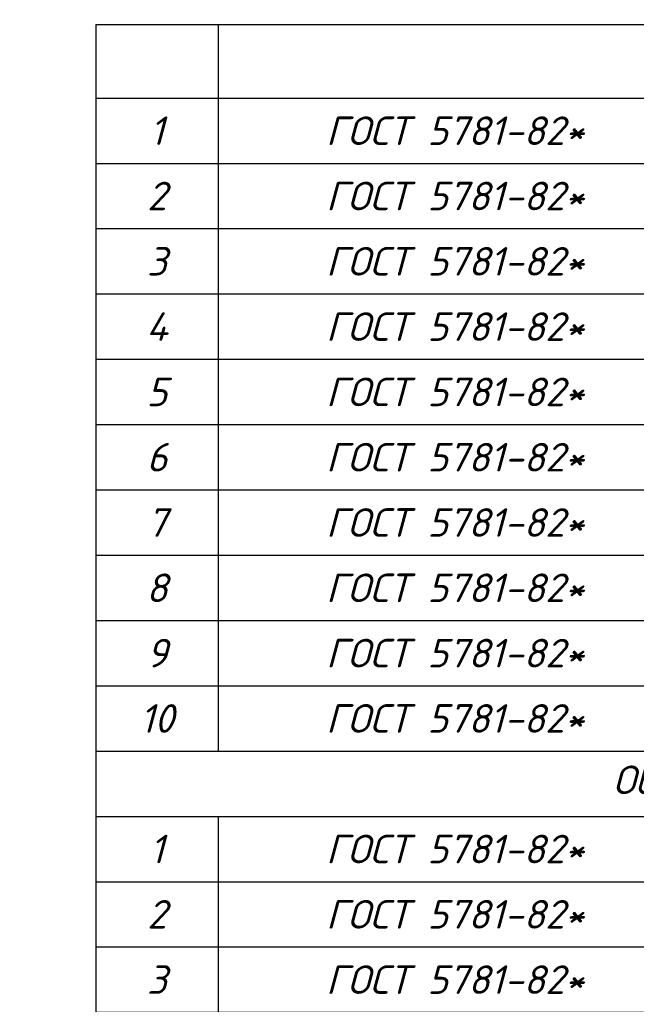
# Model space of a CAD drawing. Header units: millimetres. Extents: x 363306 to 7757304, y 1022887 to 1207196.
# Tile 425 of 656: x 1719745 to 1727294, y 1066056 to 1078118. Entities that reach past the tile are written whole.
import ezdxf
from ezdxf import colors
from ezdxf.entities.mleader import LeaderData, LeaderLine
from ezdxf.math import Vec2, Vec3

# ---------------------------------------------------------------- set-up
doc = ezdxf.new("R2010")
doc.units = ezdxf.units.MM
doc.layers.add('0 @ 100', color=7, linetype='Continuous')
doc.layers.add('выноски', color=170, linetype='Continuous', lineweight=15)
doc.styles.add('iso', font='isocpeur.TTF')
doc.styles.add('PDF ISOCPEUR Italic', font='isocpeui.ttf')
doc.styles.add('simp 0', font='simplex.shx', dxfattribs={"width": 0.75})
doc.styles.get("Standard").update_dxf_attribs({"font": 'isocpeui.ttf'})
doc.styles.add('ГОСТ 2.304', font='isocpeui.ttf')

# ---------------------------------------------------------------- blocks, each defined once
blk = doc.blocks.new('*T1477')
at = {"color": 0, "lineweight": -2, "transparency": 16777216}
blk.add_line((0, 0), (18500, 0), dxfattribs=at)
at = {"color": 0, "transparency": 16777216}
for p, q in [((0, 0), (0, -12900)), ((1500, 0), (1500, -8900)), ((7300, 0), (7300, -8900)), ((13500, 0), (13500, -8900)), ((14500, 0), (14500, -8900)), ((16000, 0), (16000, -8900)), ((18500, 0), (18500, -12900)), ((9400, -900), (9400, -8900)), ((11000, -900), (11000, -8900)), ((11800, -900), (11800, -8900)), ((0, -1700), (14500, -1700)), ((0, -2500), (14500, -2500)), ((0, -3300), (14500, -3300)), ((0, -4100), (14500, -4100)), ((0, -4900), (14500, -4900)), ((0, -5700), (14500, -5700)), ((0, -6500), (14500, -6500)), ((0, -7300), (14500, -7300)), ((0, -8100), (14500, -8100)), ((0, -8900), (18500, -8900)), ((0, -9700), (18500, -9700)), ((1500, -9700), (1500, -12900)), ((7300, -9700), (7300, -12900)), ((14500, -9700), (14500, -12900)), ((16000, -9700), (16000, -12900)), ((0, -10500), (14500, -10500)), ((0, -11300), (14500, -11300)), ((0, -12100), (14500, -12100)), ((0, -12900), (14500, -12900))]:
    blk.add_line(p, q, dxfattribs=at)
at = {"color": 0, "linetype": 'ByBlock', "lineweight": -2, "transparency": 16777216}
for p, q in [((0, -900), (18500, -900)), ((14500, -1700), (18500, -1700)), ((14500, -2500), (18500, -2500)), ((14500, -3300), (18500, -3300)), ((14500, -4100), (18500, -4100)), ((14500, -4900), (18500, -4900)), ((14500, -5700), (18500, -5700)), ((14500, -6500), (18500, -6500)), ((14500, -7300), (18500, -7300)), ((14500, -8100), (18500, -8100)), ((14500, -10500), (18500, -10500)), ((14500, -11300), (18500, -11300)), ((14500, -12100), (18500, -12100)), ((14500, -12900), (18500, -12900))]:
    blk.add_line(p, q, dxfattribs=at)
at = {"color": 0, "transparency": 16777216, "attachment_point": 5}
for s, insert, char_height, width, style in [('14', (15250, -450), 350, 1500, 'PDF ISOCPEUR Italic'), ('{\\L\\C256;\\c0;Колонна K-1}', (10400, -450), 400, 6200, 'PDF ISOCPEUR Italic'), ('1', (750, -1300), 350, 1500, 'PDF ISOCPEUR Italic'), ('ГОСТ 5781-82*', (4400, -1300), 350, 5800, 'PDF ISOCPEUR Italic'), ('∅20  ', (8350, -1300), 350, 2100, 'PDF ISOCPEUR Italic'), (' A400 ', (10200, -1300), 350, 1600, 'PDF ISOCPEUR Italic'), ('L=', (11400, -1300), 350, 800, 'PDF ISOCPEUR Italic'), ('3800', (12650, -1300), 350, 1700, 'PDF ISOCPEUR Italic'), ('4', (14000, -1300), 350, 1000, 'PDF ISOCPEUR Italic'), ('9.4', (15250, -1300), 350, 1500, 'PDF ISOCPEUR Italic'), ('37,5', (17250, -1300), 350, 2500, 'PDF ISOCPEUR Italic'), ('2', (750, -2100), 350, 1500, 'PDF ISOCPEUR Italic'), ('ГОСТ 5781-82*', (4400, -2100), 350, 5800, 'PDF ISOCPEUR Italic'), ('∅20  ', (8350, -2100), 350, 2100, 'PDF ISOCPEUR Italic'), (' A400 ', (10200, -2100), 350, 1600, 'PDF ISOCPEUR Italic'), ('L=', (11400, -2100), 350, 800, 'PDF ISOCPEUR Italic'), ('4100', (12650, -2100), 350, 1700, 'PDF ISOCPEUR Italic'), ('4', (14000, -2100), 350, 1000, 'PDF ISOCPEUR Italic'), ('10.1', (15250, -2100), 350, 1500, 'PDF ISOCPEUR Italic'), ('40,4', (17250, -2100), 350, 2500, 'PDF ISOCPEUR Italic'), ('ГОСТ 5781-82*', (4400, -2900), 350, 5800, 'PDF ISOCPEUR Italic'), ('3', (750, -2900), 350, 1500, 'PDF ISOCPEUR Italic'), ('∅20  ', (8350, -2900), 350, 2100, 'PDF ISOCPEUR Italic'), (' A400 ', (10200, -2900), 350, 1600, 'PDF ISOCPEUR Italic'), ('L=', (11400, -2900), 350, 800, 'PDF ISOCPEUR Italic'), ('3250', (12650, -2900), 350, 1700, 'PDF ISOCPEUR Italic'), ('4', (14000, -2900), 350, 1000, 'PDF ISOCPEUR Italic'), ('8.0', (15250, -2900), 350, 1500, 'PDF ISOCPEUR Italic'), ('32,1', (17250, -2900), 350, 2500, 'PDF ISOCPEUR Italic'), ('4', (750, -3700), 350, 1500, 'PDF ISOCPEUR Italic'), ('ГОСТ 5781-82*', (4400, -3700), 350, 5800, 'PDF ISOCPEUR Italic'), ('∅16  ', (8350, -3700), 350, 2100, 'PDF ISOCPEUR Italic'), (' A400 ', (10200, -3700), 350, 1600, 'PDF ISOCPEUR Italic'), ('L=', (11400, -3700), 350, 800, 'PDF ISOCPEUR Italic'), ('3600', (12650, -3700), 350, 1700, 'PDF ISOCPEUR Italic'), ('4', (14000, -3700), 350, 1000, 'PDF ISOCPEUR Italic'), ('5.7', (15250, -3700), 350, 1500, 'PDF ISOCPEUR Italic'), ('22,7', (17250, -3700), 350, 2500, 'PDF ISOCPEUR Italic'), ('5', (750, -4500), 350, 1500, 'PDF ISOCPEUR Italic'), ('ГОСТ 5781-82*', (4400, -4500), 350, 5800, 'PDF ISOCPEUR Italic'), ('∅16  ', (8350, -4500), 350, 2100, 'PDF ISOCPEUR Italic'), (' A400 ', (10200, -4500), 350, 1600, 'PDF ISOCPEUR Italic'), ('L=', (11400, -4500), 350, 800, 'PDF ISOCPEUR Italic'), ('3900', (12650, -4500), 350, 1700, 'PDF ISOCPEUR Italic'), ('4', (14000, -4500), 350, 1000, 'PDF ISOCPEUR Italic'), ('6.2', (15250, -4500), 350, 1500, 'PDF ISOCPEUR Italic'), ('24,6', (17250, -4500), 350, 2500, 'PDF ISOCPEUR Italic'), ('ГОСТ 5781-82*', (4400, -5300), 350, 5800, 'PDF ISOCPEUR Italic'), ('6', (750, -5300), 350, 1500, 'PDF ISOCPEUR Italic'), ('∅16  ', (8350, -5300), 350, 2100, 'PDF ISOCPEUR Italic'), (' A400 ', (10200, -5300), 350, 1600, 'PDF ISOCPEUR Italic'), ('L=', (11400, -5300), 350, 800, 'PDF ISOCPEUR Italic'), ('2450', (12650, -5300), 350, 1700, 'PDF ISOCPEUR Italic'), ('4', (14000, -5300), 350, 1000, 'PDF ISOCPEUR Italic'), ('3.9', (15250, -5300), 350, 1500, 'PDF ISOCPEUR Italic'), ('15,5', (17250, -5300), 350, 2500, 'PDF ISOCPEUR Italic'), ('7', (750, -6100), 350, 1500, 'PDF ISOCPEUR Italic'), ('ГОСТ 5781-82*', (4400, -6100), 350, 5800, 'PDF ISOCPEUR Italic'), ('∅16  ', (8350, -6100), 350, 2100, 'PDF ISOCPEUR Italic'), (' A400 ', (10200, -6100), 350, 1600, 'PDF ISOCPEUR Italic'), ('L=', (11400, -6100), 350, 800, 'PDF ISOCPEUR Italic'), ('2000', (12650, -6100), 350, 1700, 'PDF ISOCPEUR Italic'), ('4', (14000, -6100), 350, 1000, 'PDF ISOCPEUR Italic'), ('3.2', (15250, -6100), 350, 1500, 'PDF ISOCPEUR Italic'), ('12,6', (17250, -6100), 350, 2500, 'PDF ISOCPEUR Italic'), ('8', (750, -6900), 350, 1500, 'PDF ISOCPEUR Italic'), ('ГОСТ 5781-82*', (4400, -6900), 350, 5800, 'PDF ISOCPEUR Italic'), ('∅16  ', (8350, -6900), 350, 2100, 'PDF ISOCPEUR Italic'), (' A400 ', (10200, -6900), 350, 1600, 'PDF ISOCPEUR Italic'), ('L=', (11400, -6900), 350, 800, 'PDF ISOCPEUR Italic'), ('1550', (12650, -6900), 350, 1700, 'PDF ISOCPEUR Italic'), ('4', (14000, -6900), 350, 1000, 'PDF ISOCPEUR Italic'), ('2.4', (15250, -6900), 350, 1500, 'PDF ISOCPEUR Italic'), ('9,8', (17250, -6900), 350, 2500, 'PDF ISOCPEUR Italic'), ('9', (750, -7700), 350, 1500, 'PDF ISOCPEUR Italic'), ('ГОСТ 5781-82*', (4400, -7700), 350, 5800, 'PDF ISOCPEUR Italic'), ('∅8  ', (8350, -7700), 350, 2100, 'PDF ISOCPEUR Italic'), (' A240', (10200, -7700), 350, 1600, 'PDF ISOCPEUR Italic'), ('1560', (12650, -7700), 350, 1700, 'PDF ISOCPEUR Italic'), ('72', (14000, -7700), 350, 1000, 'PDF ISOCPEUR Italic'), ('0.6', (15250, -7700), 350, 1500, 'PDF ISOCPEUR Italic'), ('44,3', (17250, -7700), 350, 2500, 'PDF ISOCPEUR Italic'), ('L=', (11400, -7700), 350, 800, 'PDF ISOCPEUR Italic'), ('10', (750, -8500), 350, 1500, 'PDF ISOCPEUR Italic'), ('ГОСТ 5781-82*', (4400, -8500), 350, 5800, 'PDF ISOCPEUR Italic'), ('∅8  ', (8350, -8500), 350, 2100, 'PDF ISOCPEUR Italic'), (' A240', (10200, -8500), 350, 1600, 'PDF ISOCPEUR Italic'), ('L=', (11400, -8500), 350, 800, 'PDF ISOCPEUR Italic'), ('1240', (12650, -8500), 350, 1700, 'PDF ISOCPEUR Italic'), ('72', (14000, -8500), 350, 1000, 'PDF ISOCPEUR Italic'), ('0.5', (15250, -8500), 350, 1500, 'PDF ISOCPEUR Italic'), ('35,2', (17250, -8500), 350, 2500, 'PDF ISOCPEUR Italic'), ('{\\C1;Общий расход материалов}', (9250, -9300), 350, 18500, 'PDF ISOCPEUR Italic'), ('{\\C1;1}', (750, -10100), 350, 1500, 'PDF ISOCPEUR Italic'), ('{\\C1;ГОСТ 5781-82*}', (4400, -10100), 350, 5800, 'PDF ISOCPEUR Italic'), (' {\\C1;%%C20 A400}', (10900, -10100), 300, 7200, 'PDF ISOCPEUR Italic'), ('{\\C1;кг}', (15250, -10100), 350, 1500, 'PDF ISOCPEUR Italic'), ('{\\C1;1539.8642}', (17250, -10100), 350, 2500, 'PDF ISOCPEUR Italic'), ('{\\C1;2}', (750, -10900), 350, 1500, 'PDF ISOCPEUR Italic'), ('{\\C1;ГОСТ 5781-82*}', (4400, -10900), 350, 5800, 'PDF ISOCPEUR Italic'), ('{\\fISOCPEUR|b0|i1|c204|p34;\\W1;\\C1;1417.3459}', (17250, -10900), 350, 2500, 'simp 0'), (' {\\C1;%%C16 A400}', (10900, -10900), 300, 7200, 'PDF ISOCPEUR Italic'), ('{\\C1;кг}', (15250, -10900), 350, 1500, 'PDF ISOCPEUR Italic'), ('{\\C1;3}', (750, -11700), 350, 1500, 'PDF ISOCPEUR Italic'), ('{\\C1;ГОСТ 5781-82*}', (4400, -11700), 350, 5800, 'PDF ISOCPEUR Italic'), (' {\\C1;%%C8 A240}', (10900, -11700), 300, 7200, 'PDF ISOCPEUR Italic'), ('{\\C1;1113,7}', (17250, -11700), 350, 2500, 'PDF ISOCPEUR Italic'), ('{\\C1;кг}', (15250, -11700), 350, 1500, 'PDF ISOCPEUR Italic'), ('\\A1;{\\C1;м\\H0.7x;\\S3^ ;}', (15250, -12500), 350, 1500, 'PDF ISOCPEUR Italic'), ('{\\C1;4', (750, -12500), 350, 1500, 'PDF ISOCPEUR Italic'), ('{\\C1;Бетон кл.В20}', (10900, -12500), 300, 7200, 'PDF ISOCPEUR Italic'), ('{\\C1;21,5}', (17250, -12500), 350, 2500, 'PDF ISOCPEUR Italic')]:
    blk.add_mtext(s, dxfattribs=dict(at, insert=insert, char_height=char_height, width=width, style=style))
blk = doc.blocks.new('_Dot')
at = {"color": 0, "linetype": 'ByBlock', "lineweight": -2}
blk.add_line((-0.5, 0), (-1, 0), dxfattribs=at)
at = {"color": 0, "linetype": 'ByBlock', "const_width": 0.5}
blk.add_lwpolyline([(-0.25, 0, 1), (0.25, 0, 1)], format="xyb", close=True, dxfattribs=at)

msp = doc.modelspace()

# ---------------------------------------------------------------- block references
msp.add_blockref('*T1477', (1720674.883, 1078057.965))

# ---------------------------------------------------------------- texts
at = {"lineweight": 9, "attachment_point": 1, "style": 'iso'}
for s, insert, char_height, width in [('\\pi457.16754;{\\LГоризонтальная} \\P\\pi1088.83421;сетка ГС-3', (1375420.972, 1075790.643), 400, 5098.88054), ('\\pi35.463;Крепежный элемент КЭ-3 \\P\\pi1192.62209;(шаг 1500 мм)', (1386879.305, 1071743.384), 300, 5098.88054), ('\\pi1171.712;Крепежный \\P\\pi762.472;элемент КЭ-1', (1428532.505, 1069217.147), 400, 5098.88054), ('\\pi1171.712;Крепежный \\P\\pi762.472;элемент КЭ-1', (1518532.505, 1069217.147), 400, 6013.58539)]:
    msp.add_mtext(s, dxfattribs=dict(at, insert=insert, char_height=char_height, width=width))
at = {"color": 0, "lineweight": -2, "ltscale": 5, "insert": (1348958.4, 1070865.149), "char_height": 300, "width": 17773.54363, "attachment_point": 1, "style": 'iso'}
msp.add_mtext('\\pi7162.827;{\\fISOCPEUR|b0|i1|c204|p34;Примечание:\\P\\pi0;1. \\C256;Данный лист читать совместно с листами\\C0; КP- \\P2. Горизонтальные сетки СГ-1, СГ-2, СГ-3  устраиваются по длине в стенах и в перегородках, через каждый 600 мм расстояние по высоте.\\P\\C256;3. Стены  выполнить из газоблока изготавливается автоклавным методом D600/\\PКладку выполнить с применением однорядной перевязки\\P5.Контроль качества материалов и работ выполнять согласно указаниям \\PКМК 2.01.03-19, КМК 3.03.01-98 и ППР.\\P6. Все внутренние дверные отверстие монтажировать на отм. +2,100.\\P7. Прочность клеевого состава или раствора должна обеспечить величину нормального сцепления не менее 1,2 кгс/см².}', dxfattribs=at)
at = {"color": 18, "lineweight": 0, "true_color": 0x000000, "char_height": 500, "width": 3831.09957, "attachment_point": 1}
for s, insert in [('\\pi1090.54978;a - a', (1377368.048, 1070455.62)), ('\\pi1064.9816;2 - 2', (1476781.134, 1068764.531)), ('\\pi1064.9816;2 - 2', (1566781.134, 1068764.531)), ('\\pi1064.9816;2 - 2', (1434311.407, 1067486.642)), ('\\pi1064.9816;2 - 2', (1524311.407, 1067486.642))]:
    msp.add_mtext(s, dxfattribs=dict(at, insert=insert))
at = {"lineweight": 5, "insert": (1556434.464, 1068502.208), "char_height": 500, "width": 3825.89911, "attachment_point": 1, "style": 'iso'}
msp.add_mtext('\\pi394.01;{\\LУзел "A"}', dxfattribs=at)
at = {"layer": '0 @ 100', "color": 7, "insert": (761996.908, 1075986.433), "char_height": 318.940213, "width": 19697.5359, "attachment_point": 4, "style": 'ГОСТ 2.304'}
msp.add_mtext('\\pi5457.36288;{\\fISOCPEUR|b1|i1|c204|p34;Характеристика участка строительства:\\P\\pi0;\\P}Расчетная зимняя температура воздух 15 °С.\\PСкоростной напор ветра   - 38кг/м2.\\PВес снегового покрова    - 50кг/м2.\\PКлассификация зданий по функциональной пожарной опасности - Ф 4.1 \\PКоэффициент надежности по назначению - 0.95\\P\\P^IПроектом разработано подъёмник для мало мобильных граждан населения грузоподъемностью 250 кг. скоростью 0,25 см/с. Двери шахт подъёмника противопожарные с пределом огнестойкости El 30. Подъёмники оборудованы кабинами габаритами 1500х1500 мм, ширина дверей кабины обеспечивает проезд инвалидной коляски. Для экстренных случаев подъёмник оснащен дополнительным аккумулятором и механическим спуском для безопасного спуска пассажира в нулевую отметку. Так же в дверях подъёмника установлены замки датчики которые открываются с ключевыми картами, чтобы открыть двери подъёмника.\\P^IС внешней и внутренней стороны наружных стен предусмотрено обшивка из аквапанелей толщиной 12,5мм с утеплением из минераловатной ваты на кварцевой основе, А =0,040 Вт/мС, толщиной 100мм. (по теплотехническому расчету). Наружная отделка из органическое стекло.\\P^IПодрядчик обязан предоставить заказчику сертификаты соответствия и пожарной безопасности на фасадную систему и все применяемые в данной системе материалы и изделия.\\PКонструкции, изделия и материалы применены по действующим стандартам, ТУ, сертификатам. На путях эвакуации используются отделочные материалы, соответствующие требованиям п. 5.25 ШНК 2.01.02-04.\\PОтделка стен с внутренней стороны окраска водоэмульсионными красками светлых тонов. Во внутренней и наружной отделке использованы современные отделочные материалы используемые на территории Республики Узбекистан.\\P^IКрыша - скатная из металлических профилированных листов с полимерными покрытиями с обеих сторон толщ.0,55мм по металлическим конструкциям.\\P^IПо периметру наружных стен устраивается бетонная отмостка. Бетон кл.В 7,5 шириной 1000 мм, толщиной 50 мм по гравийному основанию толщиной 100 мм -150 мм.\\P^IВсе строительно-монтажные работы вести согласно указаний соответствующих строительных норм и проекта производства работ (П.П.Р.) на основании ШНК 3.01.01 - 03 и КМК 3.01.02 - 00.', dxfattribs=at)

# ---------------------------------------------------------------- leaders
at = {"layer": 'выноски', "color": 18, "ltscale": 500, "true_color": 0x000000}
ml = msp.add_multileader_mtext('Standard', dxfattribs=at)
ml.set_content('Выпуск для Балка Б-1\\PТолко по оси "A" в осях "6,7".', color=(0, 0, 0), style='PDF ISOCPEUR Italic')
ml.set_leader_properties(color=256, linetype='ByLayer', lineweight=-1)
ml.set_arrow_properties(name='DOT')
ml.build(insert=Vec2(0, 0))
ml.multileader.update_dxf_attribs({"leader_type": 2, "text_left_attachment_type": 6, "text_right_attachment_type": 6, "dogleg_length": 5, "arrow_head_size": 100, "scale": 20})
ctx = ml.context
ctx.base_point, ctx.scale, ctx.char_height, ctx.arrow_head_size, ctx.landing_gap_size, ctx.plane_origin = Vec3(1696750.117, 1073140.943), 20, 200, 100, 9, Vec3(1695679.403, 1068484.008)
ctx.left_attachment, ctx.right_attachment, ctx.text_align_type = 6, 6, 1
notes = []
notes.append((ctx, [(0, (1, 1, 0), (1696650.117, 1073140.943), (1, 0), 100, [(1, [(1695252.849, 1074726.563), (1694670.831, 1074326.563)], 0, [])])]))
ctx.mtext.insert, ctx.mtext.width, ctx.mtext.alignment, ctx.mtext.flow_direction = Vec3(1698718.966, 1073380.943), 5390.32732, 2, 5
ml = msp.add_multileader_mtext('Standard', dxfattribs=at)
ml.set_content('Выпуск для Балка Б-1\\PТолко по оси "A" в осях "6,7".', color=(0, 0, 0), style='PDF ISOCPEUR Italic')
ml.set_leader_properties(color=256, linetype='ByLayer', lineweight=-1)
ml.set_arrow_properties(name='DOT')
ml.build(insert=Vec2(0, 0))
ml.multileader.update_dxf_attribs({"leader_type": 2, "text_left_attachment_type": 6, "text_right_attachment_type": 6, "dogleg_length": 5, "arrow_head_size": 100, "scale": 20})
ctx = ml.context
ctx.base_point, ctx.scale, ctx.char_height, ctx.arrow_head_size, ctx.landing_gap_size, ctx.plane_origin = Vec3(1696750.117, 1067046.193, 0), 20, 200, 100, 9, Vec3(1695679.403, 1061884.008, 0)
ctx.left_attachment, ctx.right_attachment, ctx.text_align_type = 6, 6, 1
notes.append((ctx, [(0, (1, 1, 0), (1696650.117, 1067046.193, 0), (1, 0), 100, [(1, [(1695252.849, 1068126.563, 0), (1694670.831, 1067726.563, 0)], 0, [])])]))
ctx.mtext.insert, ctx.mtext.width, ctx.mtext.alignment, ctx.mtext.flow_direction = Vec3(1698718.966, 1067286.193, 0), 5390.32732, 2, 5
for ctx, leaders in notes:
    for number, flags, end, landing, length, lines in leaders:
        leader = LeaderData()
        leader.index, (leader.has_last_leader_line, leader.has_dogleg_vector, leader.attachment_direction) = number, flags
        leader.last_leader_point, leader.dogleg_vector, leader.dogleg_length = Vec3(end), Vec3(landing), length
        for number, points, colour, breaks in lines:
            line = LeaderLine()
            line.index, line.vertices, line.color, line.breaks = number, Vec3.list(points), colors.encode_raw_color(colour), breaks
            leader.lines.append(line)
        ctx.leaders.append(leader)

doc.saveas('drawing.dxf')
